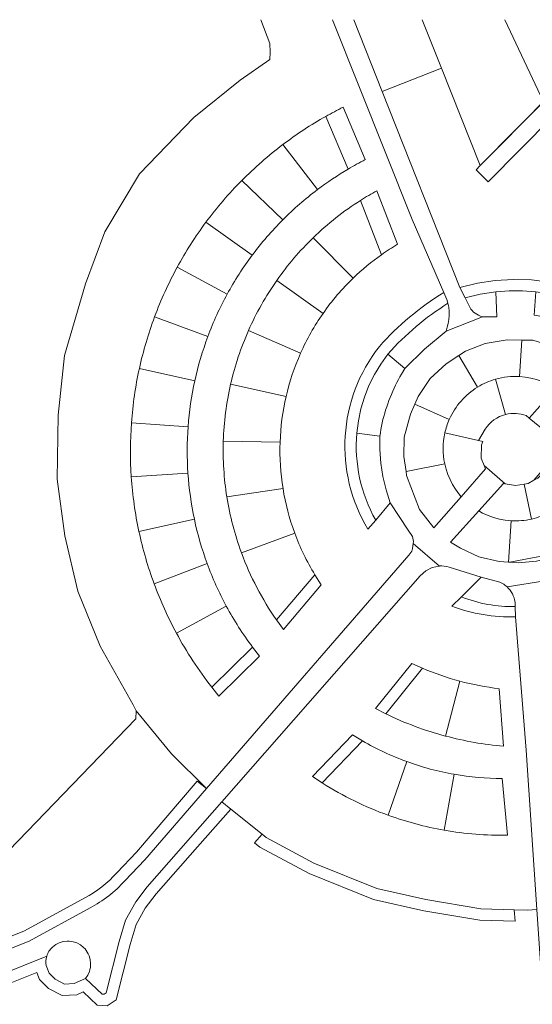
# Model space of a CAD drawing. Header units: metres. Extents: x 151448 to 154749, y 463108 to 465296.
# Tile 447 of 449: x 154552 to 154597, y 465208 to 465295. Entities that reach past the tile are written whole.
import ezdxf

# ---------------------------------------------------------------- set-up
doc = ezdxf.new("R2010")
doc.units = ezdxf.units.M
for name, color, linetype, lineweight in [('B-PV-GR-BEPLANTING_CULTUUR_BOSPLANTSOEN-GV', 253, 'Continuous', 9), ('B-PV-GR-BEPLANTING_CULTUUR_ROOS-GV', 253, 'Continuous', 9), ('B-PV-GR-GRAS-GV', 253, 'Continuous', 9), ('B-PV-GR-GROENVOORZIENING-GV', 253, 'Continuous', 9), ('B-PV-GR-HAAG-GV', 253, 'Continuous', 9), ('B-PV-OG-TERREIN_BEGROEID-GV', 253, 'Continuous', 9), ('B-PV-VH-OPENVERHARDING_BETONSTRAATSTEEN-GV', 253, 'Continuous', 9)]:
    doc.layers.add(name, color=color, linetype=linetype, lineweight=lineweight)

msp = doc.modelspace()

# ---------------------------------------------------------------- linework, layer by layer
at = {"layer": 'B-PV-GR-BEPLANTING_CULTUUR_BOSPLANTSOEN-GV', "flags": 128}
for points in [[(154540.487, 465230.757), (154546.24, 465216.767), (154562.185, 465233.3), (154562.236, 465233.984), (154561.952, 465234.507), (154559.056, 465239.681), (154557.094, 465244.523), (154555.937, 465249.403), (154555.258, 465254.384), (154555.37, 465260.038), (154555.914, 465265.279), (154557.768, 465271.607), (154559.469, 465276.183), (154562.513, 465281.297), (154567.302, 465286.266), (154571.387, 465289.551), (154574.01, 465291.352), (154574.031, 465292.01), (154574.004, 465292.773), (154573.213, 465294.866)], [(154587.403, 465294.866), (154589.101, 465290.6), (154592.519, 465282.011), (154598.079, 465287.631), (154594.674, 465294.866)]]:
    msp.add_lwpolyline(points, dxfattribs=at)
at = {"layer": 'B-PV-GR-BEPLANTING_CULTUUR_ROOS-GV'}
for points in [[(154578.929, 465286.349, 0.033388), (154575.15, 465283.871)], [(154575.15, 465283.871, 0.035727), (154571.521, 465280.697)], [(154578.19, 465279.901, -0.028323), (154580.892, 465281.709)], [(154571.521, 465280.697, 0.036182), (154568.368, 465277.023)], [(154575.134, 465277.24, -0.035148), (154578.19, 465279.901)], [(154581.988, 465278.955, 0.050774), (154577.815, 465275.663)], [(154568.368, 465277.023, 0.03487), (154565.842, 465273.067)], [(154572.454, 465274.14, -0.035309), (154575.134, 465277.24)], [(154577.815, 465275.663, 0.047397), (154574.611, 465271.905)], [(154570.243, 465270.694, -0.035572), (154572.454, 465274.14)], [(154581.339, 465272.115, -0.037878), (154583.825, 465274.169)], [(154565.842, 465273.067, 0.035742), (154563.848, 465268.693)], [(154574.611, 465271.905, 0.048897), (154572.117, 465267.487)], [(154578.68, 465268.998, -0.048845), (154581.339, 465272.115)], [(154568.54, 465266.966, -0.035599), (154570.243, 465270.694)], [(154589.682, 465269.884, 0.071477), (154584.386, 465265.416)], [(154563.848, 465268.693, 0.034926), (154562.509, 465264.147)], [(154576.708, 465265.504, -0.047982), (154578.68, 465268.998)], [(154572.117, 465267.487, 0.048012), (154570.546, 465262.755)], [(154567.389, 465263.061, -0.035126), (154568.54, 465266.966)], [(154575.426, 465261.668, -0.048006), (154576.708, 465265.504)], [(154562.509, 465264.147, 0.035761), (154561.812, 465259.369)], [(154566.799, 465259.013, -0.035538), (154567.389, 465263.061)], [(154593.877, 465263.201, 0.068781), (154592.291, 465262.506)], [(154592.291, 465262.506, -0.068781), (154593.877, 465263.201)], [(154595.993, 465263.431, 0.084154), (154593.877, 465263.201)], [(154593.877, 465263.201, -0.084154), (154595.993, 465263.431)], [(154570.546, 465262.755, 0.048879), (154569.901, 465257.744)], [(154583.684, 465258.197, -0.080233), (154585.063, 465262.669)], [(154592.291, 465262.506, 0.152092), (154589.8, 465259.664)], [(154589.8, 465259.664, -0.152092), (154592.291, 465262.506)], [(154574.9, 465257.643, -0.048188), (154575.426, 465261.668)], [(154589.404, 465258.464, -0.05005), (154589.8, 465259.664)], [(154589.8, 465259.664, 0.05005), (154589.404, 465258.464)], [(154594.755, 465260.093, -0.153591), (154596.578, 465259.995)], [(154561.812, 465259.369, 0.035279), (154561.798, 465254.607)], [(154566.788, 465254.916, -0.03588), (154566.799, 465259.013)], [(154581.654, 465258.455, 0.151641), (154583.315, 465250.8)], [(154589.391, 465255.759, -0.107578), (154589.404, 465258.464)], [(154589.404, 465258.464, 0.107578), (154589.391, 465255.759)], [(154569.901, 465257.744, 0.047464), (154570.212, 465252.836)], [(154575.156, 465253.583, -0.04827), (154574.9, 465257.643)], [(154561.798, 465254.607, 0.036185), (154562.477, 465249.773)], [(154567.353, 465250.883, -0.03549), (154566.788, 465254.916)], [(154576.187, 465249.648, -0.048598), (154575.156, 465253.583)], [(154570.212, 465252.836, 0.048917), (154571.499, 465247.909)], [(154568.481, 465246.967, -0.035729), (154567.353, 465250.883)], [(154595.243, 465250.734, 0.071159), (154597.042, 465250.886)], [(154597.042, 465250.886, -0.071159), (154595.243, 465250.734)], [(154598.722, 465251.536, -0.071343), (154597.042, 465250.886)], [(154597.042, 465250.886, 0.071343), (154598.722, 465251.536)], [(154562.477, 465249.773, 0.035359), (154563.816, 465245.166)], [(154577.958, 465245.977, -0.048829), (154576.187, 465249.648)], [(154571.499, 465247.909, 0.06407), (154574.586, 465242)], [(154570.164, 465243.224, -0.035653), (154568.481, 465246.967)], [(154563.816, 465245.166, 0.035159), (154565.77, 465240.839)], [(154590.858, 465244.035, 0.103327), (154595.61, 465243.184)], [(154572.473, 465239.608, -0.037308), (154570.164, 465243.224)], [(154565.77, 465240.839, 0.042091), (154568.879, 465236.077)], [(154590.714, 465236.612, -0.035285), (154587.428, 465237.75)], [(154594.184, 465235.944, -0.036298), (154590.714, 465236.612)], [(154584.203, 465233.725, 0.047731), (154589.467, 465231.77)], [(154589.467, 465231.77, 0.043841), (154594.576, 465230.878)], [(154586.057, 465229.519, -0.043689), (154582.141, 465231.346)], [(154590.237, 465228.402, -0.043726), (154586.057, 465229.519)], [(154594.441, 465228.033, -0.042584), (154590.237, 465228.402)], [(154578.61, 465227.64, 0.054553), (154584.419, 465224.795)], [(154584.419, 465224.795, 0.043168), (154589.349, 465223.482)], [(154589.349, 465223.482, 0.047007), (154594.921, 465223.036)]]:
    msp.add_lwpolyline(points, format="xyb", dxfattribs=at)
at = {"layer": 'B-PV-GR-BEPLANTING_CULTUUR_ROOS-GV', "flags": 128}
for points in [[(154580.892, 465281.709), (154578.929, 465286.349)], [(154575.15, 465283.871), (154578.19, 465279.901)], [(154578.19, 465279.901), (154575.15, 465283.871)], [(154575.134, 465277.24), (154571.521, 465280.697)], [(154571.521, 465280.697), (154575.134, 465277.24)], [(154583.825, 465274.169), (154581.988, 465278.955)], [(154572.454, 465274.14), (154568.368, 465277.023)], [(154568.368, 465277.023), (154572.454, 465274.14)], [(154581.339, 465272.115), (154577.815, 465275.663)], [(154577.815, 465275.663), (154581.339, 465272.115)], [(154565.842, 465273.067), (154570.243, 465270.694)], [(154570.243, 465270.694), (154565.842, 465273.067)], [(154578.68, 465268.998), (154574.611, 465271.905)], [(154574.611, 465271.905), (154578.68, 465268.998)], [(154585.886, 465264.13), (154587.627, 465265.861), (154589.51, 465267.436), (154589.624, 465267.773), (154589.708, 465268.118), (154589.764, 465268.47), (154589.789, 465268.825), (154589.783, 465269.18), (154589.748, 465269.534), (154589.682, 465269.884)], [(154563.848, 465268.693), (154568.54, 465266.966)], [(154568.54, 465266.966), (154563.848, 465268.693)], [(154572.117, 465267.487), (154576.708, 465265.504)], [(154576.708, 465265.504), (154572.117, 465267.487)], [(154595.993, 465263.431), (154596.177, 465266.654), (154594.89, 465266.682), (154592.963, 465266.355), (154591.228, 465265.68), (154590.627, 465265.285), (154592.291, 465262.506)], [(154585.063, 465262.669), (154585.189, 465262.918), (154585.32, 465263.165), (154585.456, 465263.41), (154585.596, 465263.652), (154585.886, 465264.13), (154584.386, 465265.416), (154583.757, 465264.535), (154583.202, 465263.605), (154582.725, 465262.633), (154582.33, 465261.625), (154582.018, 465260.588), (154581.792, 465259.529), (154581.654, 465258.455)], [(154584.386, 465265.416), (154585.886, 465264.13)], [(154592.291, 465262.506), (154590.627, 465265.285), (154589.524, 465264.559), (154588.117, 465263.259), (154587.053, 465261.675), (154586.761, 465261)], [(154567.389, 465263.061), (154562.509, 465264.147)], [(154562.509, 465264.147), (154567.389, 465263.061)], [(154592.364, 465257.795), (154592.954, 465258.802), (154593.119, 465259.032), (154593.306, 465259.246), (154593.511, 465259.441), (154593.733, 465259.617), (154593.971, 465259.771), (154594.222, 465259.903), (154594.484, 465260.01), (154594.755, 465260.093), (154593.877, 465263.201)], [(154593.877, 465263.201), (154594.755, 465260.093)], [(154599.16, 465262.389), (154598.398, 465262.799), (154597.94, 465263), (154597.467, 465263.165), (154596.983, 465263.292), (154596.491, 465263.381), (154595.993, 465263.431)], [(154570.546, 465262.755), (154575.426, 465261.668)], [(154575.426, 465261.668), (154570.546, 465262.755)], [(154596.578, 465259.995), (154596.843, 465259.776), (154599.16, 465262.389)], [(154586.761, 465261), (154586.377, 465260.111), (154585.835, 465258.082), (154585.807, 465256.399), (154585.992, 465255.076), (154589.391, 465255.759)], [(154589.8, 465259.664), (154586.761, 465261)], [(154586.761, 465261), (154589.8, 465259.664)], [(154561.812, 465259.369), (154566.799, 465259.013)], [(154566.799, 465259.013), (154561.812, 465259.369)], [(154581.654, 465258.455), (154583.684, 465258.197)], [(154583.315, 465250.8), (154584.605, 465252.313), (154584.23, 465253.452), (154583.949, 465254.618), (154583.764, 465255.802), (154583.675, 465256.998), (154583.684, 465258.197), (154581.654, 465258.455)], [(154589.391, 465255.759), (154589.512, 465255.282), (154589.67, 465254.815), (154589.863, 465254.362), (154590.091, 465253.926), (154590.352, 465253.508), (154590.644, 465253.112), (154590.838, 465252.849), (154592.978, 465255.305), (154592.864, 465255.588), (154592.592, 465256.258), (154592.621, 465257.427), (154592.738, 465257.711), (154592.364, 465257.795)], [(154589.404, 465258.464), (154592.364, 465257.795)], [(154592.364, 465257.795), (154589.404, 465258.464)], [(154574.9, 465257.643), (154569.901, 465257.744)], [(154569.901, 465257.744), (154574.9, 465257.643)], [(154566.788, 465254.916), (154561.798, 465254.607)], [(154561.798, 465254.607), (154566.788, 465254.916)], [(154598.722, 465251.536), (154599.156, 465251.803), (154599.568, 465252.104), (154599.954, 465252.437), (154600.312, 465252.8), (154600.64, 465253.191), (154600.873, 465253.517), (154597.909, 465254.797), (154597.582, 465254.485), (154597.245, 465254.305), (154596.727, 465254.028), (154596.388, 465253.969), (154597.042, 465250.886)], [(154570.212, 465252.836), (154575.156, 465253.583)], [(154575.156, 465253.583), (154570.212, 465252.836)], [(154594.728, 465253.988), (154594.557, 465254.016), (154592.39, 465251.605), (154592.731, 465251.413), (154593.207, 465251.195), (154593.7, 465251.017), (154594.206, 465250.88), (154594.722, 465250.786), (154595.243, 465250.734)], [(154597.042, 465250.886), (154596.388, 465253.969), (154595.637, 465253.839), (154594.728, 465253.988)], [(154562.477, 465249.773), (154567.353, 465250.883)], [(154567.353, 465250.883), (154562.477, 465249.773)], [(154595.128, 465247.086), (154597.752, 465247.586), (154598.632, 465247.838), (154599.486, 465248.169), (154600.306, 465248.576), (154598.722, 465251.536)], [(154595.243, 465250.734), (154595.012, 465247.093), (154595.128, 465247.086)], [(154571.499, 465247.909), (154576.187, 465249.648)], [(154576.187, 465249.648), (154571.499, 465247.909)], [(154568.481, 465246.967), (154563.816, 465245.166)], [(154563.816, 465245.166), (154568.481, 465246.967)], [(154574.586, 465242), (154577.958, 465245.977)], [(154595.61, 465243.184), (154595.607, 465243.377), (154595.588, 465243.57), (154595.552, 465243.76), (154595.5, 465243.946), (154595.433, 465244.128), (154595.351, 465244.303), (154595.254, 465244.47), (154595.143, 465244.629), (154595.019, 465244.777), (154594.883, 465244.915), (154594.789, 465244.997), (154594.691, 465245.074), (154594.589, 465245.146), (154594.483, 465245.212), (154594.261, 465245.326), (154592.604, 465245.753), (154590.858, 465244.035)], [(154565.77, 465240.839), (154570.164, 465243.224)], [(154570.164, 465243.224), (154565.77, 465240.839)], [(154568.879, 465236.077), (154572.473, 465239.608)], [(154587.428, 465237.75), (154584.203, 465233.725)], [(154590.714, 465236.612), (154589.467, 465231.77)], [(154589.467, 465231.77), (154590.714, 465236.612)], [(154594.576, 465230.878), (154594.184, 465235.944)], [(154582.141, 465231.346), (154578.61, 465227.64)], [(154586.057, 465229.519), (154584.419, 465224.795)], [(154584.419, 465224.795), (154586.057, 465229.519)], [(154589.349, 465223.482), (154590.237, 465228.402)], [(154590.237, 465228.402), (154589.349, 465223.482)], [(154594.921, 465223.036), (154594.441, 465228.033)]]:
    msp.add_lwpolyline(points, dxfattribs=at)
for points in [[(154593.886, 465270.9), (154592.525, 465270.691), (154591.187, 465270.365), (154591.686, 465269.368), (154591.807, 465269.238), (154591.937, 465269.119), (154592.078, 465269.011), (154592.227, 465268.916), (154592.383, 465268.833), (154592.546, 465268.764), (154592.715, 465268.709), (154593.969, 465268.709)], [(154596.177, 465266.654), (154595.993, 465263.431), (154596.491, 465263.381), (154596.983, 465263.292), (154597.467, 465263.165), (154597.94, 465263), (154598.398, 465262.799), (154599.16, 465262.389), (154601.403, 465264.918), (154599.299, 465265.959), (154597.144, 465266.633)], [(154585.992, 465255.076), (154586.043, 465254.711), (154587.16, 465251.738), (154588.448, 465250.104), (154590.838, 465252.849), (154590.644, 465253.112), (154590.352, 465253.508), (154590.091, 465253.926), (154589.863, 465254.362), (154589.67, 465254.815), (154589.512, 465255.282), (154589.391, 465255.759)], [(154595.012, 465247.093), (154595.243, 465250.734), (154594.722, 465250.786), (154594.206, 465250.88), (154593.7, 465251.017), (154593.207, 465251.195), (154592.731, 465251.413), (154592.39, 465251.605), (154589.905, 465248.841), (154590.792, 465248.318), (154592.392, 465247.565), (154594.2, 465247.142)]]:
    msp.add_lwpolyline(points, close=True, dxfattribs=at)
at = {"layer": 'B-PV-GR-GRAS-GV', "flags": 128}
msp.add_lwpolyline([(154594.674, 465294.866), (154598.079, 465287.631), (154605.237, 465294.866)], dxfattribs=at)
at = {"layer": 'B-PV-GR-GROENVOORZIENING-GV', "flags": 128}
for points in [[(154605.237, 465294.866), (154598.079, 465287.631), (154592.519, 465282.011), (154592.162, 465281.65), (154593.228, 465280.595), (154607.347, 465294.866)], [(154582.403, 465282.541), (154580.449, 465287.156)], [(154578.929, 465286.349), (154580.892, 465281.709)], [(154585.238, 465275.083), (154583.426, 465279.805)], [(154581.988, 465278.955), (154583.825, 465274.169)], [(154589.682, 465269.884), (154589.591, 465270.212), (154589.319, 465270.837)], [(154581.654, 465258.455), (154581.792, 465259.529), (154582.018, 465260.588), (154582.33, 465261.625), (154582.725, 465262.633), (154583.202, 465263.605), (154583.757, 465264.535), (154584.386, 465265.416)], [(154582.627, 465249.994), (154583.315, 465250.8)], [(154590.858, 465244.035), (154590.017, 465243.208)], [(154595.631, 465242.269), (154595.61, 465243.184)]]:
    msp.add_lwpolyline(points, dxfattribs=at)
at = {"layer": 'B-PV-GR-GROENVOORZIENING-GV'}
for points in [[(154580.449, 465287.156, 0.012476), (154578.929, 465286.349)], [(154580.892, 465281.709, -0.015823), (154582.403, 465282.541)], [(154583.426, 465279.805, 0.016633), (154581.988, 465278.955)], [(154583.825, 465274.169, -0.021101), (154585.238, 465275.083)], [(154589.319, 465270.837, 0.073591), (154583.639, 465266.081)], [(154584.386, 465265.416, -0.071477), (154589.682, 465269.884)], [(154583.639, 465266.081, 0.311059), (154582.627, 465249.994)], [(154583.315, 465250.8, -0.151641), (154581.654, 465258.455)], [(154595.61, 465243.184, -0.103327), (154590.858, 465244.035)], [(154590.017, 465243.208, 0.096006), (154595.631, 465242.269)]]:
    msp.add_lwpolyline(points, format="xyb", dxfattribs=at)
at = {"layer": 'B-PV-GR-GROENVOORZIENING-GV', "flags": 128}
for points in [[(154590.733, 465271.274), (154591.187, 465270.365), (154592.525, 465270.691), (154593.886, 465270.9), (154595.057, 465270.986), (154596.231, 465270.986), (154597.403, 465270.899), (154598.791, 465270.683), (154600.155, 465270.346), (154609.984, 465281.391), (154609.471, 465281.848), (154600.16, 465271.384), (154598.607, 465271.735), (154597.029, 465271.94), (154595.439, 465271.996), (154593.85, 465271.902), (154592.277, 465271.661)], [(154577.958, 465245.977), (154574.586, 465242), (154575.191, 465241.168), (154578.523, 465245.098)], [(154572.473, 465239.608), (154568.879, 465236.077), (154569.509, 465235.294), (154573.09, 465238.813)], [(154584.203, 465233.725), (154587.428, 465237.75), (154586.487, 465238.175), (154583.291, 465234.186)], [(154582.141, 465231.346), (154581.265, 465231.877), (154577.761, 465228.198), (154578.61, 465227.64)], [(154573.312, 465223.128), (154572.652, 465222.376), (154573.121, 465221.999), (154577.447, 465219.678), (154583.131, 465217.376), (154587.543, 465216.381), (154592.489, 465215.55), (154595.583, 465215.462), (154595.514, 465216.464), (154592.587, 465216.548), (154587.736, 465217.363), (154583.431, 465218.334), (154577.872, 465220.585), (154573.675, 465222.837)]]:
    msp.add_lwpolyline(points, close=True, dxfattribs=at)
at = {"layer": 'B-PV-GR-HAAG-GV', "flags": 128}
for points in [[(154605.237, 465294.866), (154592.519, 465282.011), (154592.162, 465281.65), (154593.228, 465280.595)], [(154593.228, 465280.595), (154607.347, 465294.866)], [(154582.403, 465282.541), (154580.449, 465287.156)], [(154578.929, 465286.349), (154580.892, 465281.709)], [(154585.238, 465275.083), (154583.426, 465279.805)], [(154581.988, 465278.955), (154583.825, 465274.169)], [(154589.682, 465269.884), (154589.591, 465270.212), (154589.319, 465270.837)], [(154581.654, 465258.455), (154581.792, 465259.529), (154582.018, 465260.588), (154582.33, 465261.625), (154582.725, 465262.633), (154583.202, 465263.605), (154583.757, 465264.535), (154584.386, 465265.416)], [(154582.627, 465249.994), (154583.315, 465250.8)], [(154590.858, 465244.035), (154590.017, 465243.208)], [(154595.631, 465242.269), (154595.61, 465243.184)]]:
    msp.add_lwpolyline(points, dxfattribs=at)
at = {"layer": 'B-PV-GR-HAAG-GV'}
for points in [[(154580.449, 465287.156, 0.012476), (154578.929, 465286.349)], [(154580.892, 465281.709, -0.015823), (154582.403, 465282.541)], [(154583.426, 465279.805, 0.016633), (154581.988, 465278.955)], [(154583.825, 465274.169, -0.021101), (154585.238, 465275.083)], [(154589.319, 465270.837, 0.073591), (154583.639, 465266.081)], [(154584.386, 465265.416, -0.071477), (154589.682, 465269.884)], [(154583.639, 465266.081, 0.311059), (154582.627, 465249.994)], [(154583.315, 465250.8, -0.151641), (154581.654, 465258.455)], [(154595.61, 465243.184, -0.103327), (154590.858, 465244.035)], [(154590.017, 465243.208, 0.096006), (154595.631, 465242.269)]]:
    msp.add_lwpolyline(points, format="xyb", dxfattribs=at)
at = {"layer": 'B-PV-GR-HAAG-GV', "flags": 128}
for points in [[(154591.187, 465270.365), (154592.525, 465270.691), (154593.886, 465270.9), (154595.057, 465270.986), (154596.231, 465270.986), (154597.403, 465270.899), (154598.791, 465270.683), (154600.155, 465270.346), (154609.984, 465281.391), (154609.471, 465281.848), (154600.16, 465271.384), (154598.607, 465271.735), (154597.029, 465271.94), (154595.439, 465271.996), (154593.85, 465271.902), (154592.277, 465271.661), (154590.733, 465271.274)], [(154574.586, 465242), (154575.191, 465241.168), (154578.523, 465245.098), (154577.958, 465245.977)], [(154568.879, 465236.077), (154569.509, 465235.294), (154573.09, 465238.813), (154572.473, 465239.608)], [(154584.203, 465233.725), (154587.428, 465237.75), (154586.487, 465238.175), (154583.291, 465234.186)], [(154582.141, 465231.346), (154581.265, 465231.877), (154577.761, 465228.198), (154578.61, 465227.64)], [(154595.514, 465216.464), (154592.587, 465216.548), (154587.736, 465217.363), (154583.431, 465218.334), (154577.872, 465220.585), (154573.675, 465222.837), (154573.312, 465223.128), (154572.652, 465222.376), (154573.121, 465221.999), (154577.447, 465219.678), (154583.131, 465217.376), (154587.543, 465216.381), (154592.489, 465215.55), (154595.583, 465215.462)]]:
    msp.add_lwpolyline(points, close=True, dxfattribs=at)
at = {"layer": 'B-PV-OG-TERREIN_BEGROEID-GV', "flags": 128}
for points in [[(154573.213, 465294.866), (154574.004, 465292.773), (154574.031, 465292.01), (154574.01, 465291.352), (154571.387, 465289.551), (154567.302, 465286.266), (154562.513, 465281.297), (154559.469, 465276.183), (154557.768, 465271.607), (154555.914, 465265.279), (154555.37, 465260.038), (154555.258, 465254.384), (154555.937, 465249.403), (154557.094, 465244.523), (154559.056, 465239.681), (154561.952, 465234.507), (154562.236, 465233.984), (154565.337, 465230.212), (154568.426, 465227.145), (154586.241, 465247.689), (154586.486, 465248.056), (154586.567, 465248.295), (154586.626, 465248.738), (154586.649, 465248.915), (154586.555, 465249.346), (154586.182, 465249.919), (154584.605, 465252.313), (154583.315, 465250.8), (154582.627, 465249.994)], [(154589.319, 465270.837), (154586.514, 465277.276), (154579.522, 465294.866)], [(154581.378, 465294.866), (154583.892, 465288.527), (154589.101, 465290.6), (154587.403, 465294.866)], [(154607.347, 465294.866), (154593.228, 465280.595), (154592.162, 465281.65), (154592.519, 465282.011), (154589.101, 465290.6), (154583.892, 465288.527), (154590.733, 465271.274)], [(154580.449, 465287.156), (154582.403, 465282.541)], [(154590.733, 465271.274), (154592.277, 465271.661), (154593.85, 465271.902), (154595.439, 465271.996), (154597.029, 465271.94), (154598.607, 465271.735), (154600.16, 465271.384), (154609.471, 465281.848), (154609.984, 465281.391), (154600.155, 465270.346), (154598.8, 465268.578), (154601.477, 465267.262)], [(154583.426, 465279.805), (154585.238, 465275.083)], [(154590.017, 465243.208), (154590.858, 465244.035), (154592.604, 465245.753), (154589.781, 465246.653), (154589.571, 465246.705), (154589.357, 465246.739), (154589.142, 465246.753), (154588.996, 465246.75), (154588.925, 465246.748), (154588.282, 465246.628), (154587.724, 465246.329), (154587.235, 465245.89), (154569.76, 465225.977), (154570.548, 465225.345), (154573.312, 465223.128), (154573.675, 465222.837), (154577.872, 465220.585), (154583.431, 465218.334), (154587.736, 465217.363), (154592.587, 465216.548), (154595.514, 465216.464), (154596.674, 465216.431), (154597.515, 465216.506)], [(154577.958, 465245.977), (154578.523, 465245.098), (154575.191, 465241.168), (154574.586, 465242)], [(154597.515, 465216.506), (154596.557, 465230.531), (154595.631, 465242.269)], [(154572.473, 465239.608), (154573.09, 465238.813), (154569.509, 465235.294), (154568.879, 465236.077)], [(154584.203, 465233.725), (154583.291, 465234.186), (154586.487, 465238.175), (154587.428, 465237.75)], [(154594.184, 465235.944), (154594.576, 465230.878)], [(154560.518, 465219.736), (154562.251, 465221.551), (154567.592, 465227.792), (154568.426, 465227.145), (154565.337, 465230.212), (154562.236, 465233.984), (154562.185, 465233.3), (154546.24, 465216.767), (154389.701, 465154.755), (154376.946, 465186.185)], [(154578.61, 465227.64), (154577.761, 465228.198), (154581.265, 465231.877), (154582.141, 465231.346)], [(154561.218, 465219.021), (154562.989, 465220.876), (154568.426, 465227.145), (154567.592, 465227.792), (154562.251, 465221.551), (154560.518, 465219.736)], [(154594.441, 465228.033), (154594.921, 465223.036)], [(154554.349, 465212.389), (154546.624, 465209.28), (154439.447, 465166.434), (154427.741, 465152.996), (154428.497, 465152.342), (154440.043, 465165.595), (154546.996, 465208.352), (154553.469, 465210.957), (154553.716, 465210.343), (154554.498, 465209.533), (154555.712, 465208.91), (154557.009, 465208.983), (154557.564, 465209.239), (154558.799, 465208.069), (154559.684, 465208.003), (154560.453, 465208.54), (154561.689, 465213.415), (154562.224, 465215.166), (154563.028, 465216.618), (154563.975, 465217.868), (154567.628, 465222.006), (154570.548, 465225.345), (154569.76, 465225.977)], [(154569.76, 465225.977), (154563.2, 465218.502), (154562.188, 465217.165), (154561.298, 465215.559), (154560.726, 465213.684), (154559.575, 465209.147), (154559.403, 465209.027), (154559.228, 465209.04), (154557.761, 465210.431), (154556.763, 465209.971), (154555.927, 465209.924), (154555.102, 465210.347), (154554.571, 465210.897), (154554.307, 465211.553)], [(154598.306, 465204.917), (154597.515, 465216.506), (154596.674, 465216.431), (154595.514, 465216.464), (154595.583, 465215.462), (154592.489, 465215.55), (154587.543, 465216.381), (154583.131, 465217.376), (154577.447, 465219.678), (154573.121, 465221.999), (154572.652, 465222.376), (154573.312, 465223.128), (154570.548, 465225.345), (154567.628, 465222.006), (154563.975, 465217.868), (154563.028, 465216.618), (154562.224, 465215.166), (154561.689, 465213.415), (154560.453, 465208.54), (154559.684, 465208.003)], [(154557.701, 465217.525), (154552.392, 465214.612), (154545.578, 465211.898)], [(154545.578, 465211.898), (154552.392, 465214.612), (154557.701, 465217.525)], [(154351.377, 465214.027), (154355.335, 465203.834), (154368.433, 465170.71), (154380.441, 465140.737), (154380.81, 465139.901), (154381.58, 465139.106), (154398.094, 465124.648), (154398.571, 465124.43), (154399.212, 465124.328), (154399.909, 465124.413), (154400.567, 465124.728), (154424.585, 465152.091), (154438.364, 465167.961), (154545.948, 465210.97), (154552.819, 465213.705), (154558.17, 465216.642)], [(154558.799, 465208.069), (154557.564, 465209.239), (154557.009, 465208.983), (154555.712, 465208.91), (154554.498, 465209.533), (154553.716, 465210.343), (154553.469, 465210.957), (154546.996, 465208.352)]]:
    msp.add_lwpolyline(points, dxfattribs=at)
at = {"layer": 'B-PV-OG-TERREIN_BEGROEID-GV'}
for points in [[(154578.929, 465286.349, -0.012476), (154580.449, 465287.156)], [(154575.15, 465283.871, -0.033388), (154578.929, 465286.349)], [(154571.521, 465280.697, -0.035727), (154575.15, 465283.871)], [(154582.403, 465282.541, 0.015823), (154580.892, 465281.709)], [(154580.892, 465281.709, 0.028323), (154578.19, 465279.901)], [(154568.368, 465277.023, -0.036182), (154571.521, 465280.697)], [(154578.19, 465279.901, 0.035148), (154575.134, 465277.24)], [(154581.988, 465278.955, -0.016633), (154583.426, 465279.805)], [(154577.815, 465275.663, -0.050774), (154581.988, 465278.955)], [(154565.842, 465273.067, -0.03487), (154568.368, 465277.023)], [(154575.134, 465277.24, 0.035309), (154572.454, 465274.14)], [(154574.611, 465271.905, -0.047397), (154577.815, 465275.663)], [(154585.238, 465275.083, 0.021101), (154583.825, 465274.169)], [(154572.454, 465274.14, 0.035572), (154570.243, 465270.694)], [(154583.825, 465274.169, 0.037878), (154581.339, 465272.115)], [(154563.848, 465268.693, -0.035742), (154565.842, 465273.067)], [(154572.117, 465267.487, -0.048897), (154574.611, 465271.905)], [(154581.339, 465272.115, 0.048845), (154578.68, 465268.998)], [(154583.639, 465266.081, -0.073591), (154589.319, 465270.837)], [(154570.243, 465270.694, 0.035599), (154568.54, 465266.966)], [(154562.509, 465264.147, -0.034926), (154563.848, 465268.693)], [(154578.68, 465268.998, 0.047982), (154576.708, 465265.504)], [(154570.546, 465262.755, -0.048012), (154572.117, 465267.487)], [(154568.54, 465266.966, 0.035126), (154567.389, 465263.061)], [(154582.627, 465249.994, -0.311059), (154583.639, 465266.081)], [(154576.708, 465265.504, 0.048006), (154575.426, 465261.668)], [(154561.812, 465259.369, -0.035761), (154562.509, 465264.147)], [(154567.389, 465263.061, 0.035538), (154566.799, 465259.013)], [(154569.901, 465257.744, -0.048879), (154570.546, 465262.755)], [(154575.426, 465261.668, 0.048188), (154574.9, 465257.643)], [(154561.798, 465254.607, -0.035279), (154561.812, 465259.369)], [(154566.799, 465259.013, 0.03588), (154566.788, 465254.916)], [(154570.212, 465252.836, -0.047464), (154569.901, 465257.744)], [(154574.9, 465257.643, 0.04827), (154575.156, 465253.583)], [(154562.477, 465249.773, -0.036185), (154561.798, 465254.607)], [(154566.788, 465254.916, 0.03549), (154567.353, 465250.883)], [(154575.156, 465253.583, 0.048598), (154576.187, 465249.648)], [(154571.499, 465247.909, -0.048917), (154570.212, 465252.836)], [(154567.353, 465250.883, 0.035729), (154568.481, 465246.967)], [(154563.816, 465245.166, -0.035359), (154562.477, 465249.773)], [(154576.187, 465249.648, 0.048829), (154577.958, 465245.977)], [(154574.586, 465242, -0.06407), (154571.499, 465247.909)], [(154568.481, 465246.967, 0.035653), (154570.164, 465243.224)], [(154565.77, 465240.839, -0.035159), (154563.816, 465245.166)], [(154570.164, 465243.224, 0.037308), (154572.473, 465239.608)], [(154595.631, 465242.269, -0.096006), (154590.017, 465243.208)], [(154568.879, 465236.077, -0.042091), (154565.77, 465240.839)], [(154587.428, 465237.75, 0.035285), (154590.714, 465236.612)], [(154590.714, 465236.612, 0.036298), (154594.184, 465235.944)], [(154589.467, 465231.77, -0.047731), (154584.203, 465233.725)], [(154594.576, 465230.878, -0.043841), (154589.467, 465231.77)], [(154582.141, 465231.346, 0.043689), (154586.057, 465229.519)], [(154586.057, 465229.519, 0.043726), (154590.237, 465228.402)], [(154590.237, 465228.402, 0.042584), (154594.441, 465228.033)], [(154584.419, 465224.795, -0.054553), (154578.61, 465227.64)], [(154589.349, 465223.482, -0.043168), (154584.419, 465224.795)], [(154594.921, 465223.036, -0.047007), (154589.349, 465223.482)], [(154560.518, 465219.736, -0.096253), (154557.701, 465217.525)], [(154557.701, 465217.525, 0.096253), (154560.518, 465219.736)], [(154558.17, 465216.642, 0.094567), (154561.218, 465219.021)], [(154554.307, 465211.553, -0.124329), (154554.349, 465212.389)]]:
    msp.add_lwpolyline(points, format="xyb", dxfattribs=at)
at = {"layer": 'B-PV-VH-OPENVERHARDING_BETONSTRAATSTEEN-GV', "flags": 128}
for points in [[(154579.522, 465294.866), (154586.514, 465277.276), (154589.319, 465270.837), (154589.591, 465270.212), (154589.682, 465269.884), (154589.748, 465269.534), (154589.783, 465269.18), (154589.789, 465268.825), (154589.764, 465268.47), (154589.708, 465268.118), (154589.624, 465267.773), (154589.51, 465267.436), (154592.715, 465268.709), (154592.546, 465268.764), (154592.383, 465268.833), (154592.227, 465268.916), (154592.078, 465269.011), (154591.937, 465269.119), (154591.807, 465269.238), (154591.686, 465269.368), (154591.187, 465270.365), (154590.733, 465271.274), (154583.892, 465288.527), (154581.378, 465294.866)], [(154604.535, 465264.712), (154602.212, 465266.744), (154601.477, 465267.262), (154598.8, 465268.578), (154597.266, 465268.849), (154597.403, 465270.899), (154596.231, 465270.986), (154595.057, 465270.986), (154593.886, 465270.9), (154593.969, 465268.709), (154592.715, 465268.709), (154589.51, 465267.436), (154587.627, 465265.861), (154585.886, 465264.13), (154585.596, 465263.652), (154585.456, 465263.41), (154585.32, 465263.165), (154585.189, 465262.918), (154585.063, 465262.669)], [(154597.478, 465247.187), (154595.869, 465247.041), (154595.128, 465247.086), (154595.012, 465247.093), (154594.2, 465247.142), (154592.392, 465247.565), (154590.792, 465248.318), (154589.905, 465248.841), (154592.39, 465251.605), (154594.557, 465254.016), (154594.728, 465253.988), (154592.864, 465255.588), (154592.978, 465255.305), (154590.838, 465252.849), (154588.448, 465250.104), (154587.16, 465251.738), (154586.043, 465254.711), (154585.992, 465255.076), (154585.807, 465256.399), (154585.835, 465258.082), (154586.377, 465260.111), (154586.761, 465261), (154587.053, 465261.675), (154588.117, 465263.259), (154589.524, 465264.559), (154590.627, 465265.285), (154591.228, 465265.68), (154592.963, 465266.355), (154594.89, 465266.682), (154596.177, 465266.654), (154597.144, 465266.633)], [(154599.16, 465262.389), (154596.843, 465259.776), (154598.375, 465258.513)], [(154594.755, 465260.093), (154594.484, 465260.01), (154594.222, 465259.903), (154593.971, 465259.771), (154593.733, 465259.617), (154593.511, 465259.441), (154593.306, 465259.246), (154593.119, 465259.032), (154592.954, 465258.802), (154592.364, 465257.795)], [(154592.364, 465257.795), (154592.738, 465257.711), (154592.621, 465257.427), (154592.592, 465256.258), (154592.864, 465255.588), (154594.728, 465253.988), (154595.637, 465253.839), (154596.388, 465253.969), (154596.727, 465254.028), (154597.245, 465254.305), (154598.002, 465255.2), (154598.148, 465255.404), (154598.277, 465255.619), (154598.388, 465255.844), (154598.48, 465256.077), (154598.553, 465256.317), (154598.758, 465257.19), (154598.751, 465257.226), (154598.628, 465257.888), (154598.321, 465258.453), (154598.375, 465258.513), (154596.843, 465259.776), (154596.578, 465259.995)], [(154583.684, 465258.197), (154583.675, 465256.998), (154583.764, 465255.802), (154583.949, 465254.618), (154584.23, 465253.452), (154584.605, 465252.313), (154586.182, 465249.919), (154586.555, 465249.346), (154586.649, 465248.915), (154586.626, 465248.738), (154588.925, 465246.748), (154588.996, 465246.75), (154589.142, 465246.753), (154589.357, 465246.739), (154589.571, 465246.705), (154589.781, 465246.653), (154592.604, 465245.753), (154594.261, 465245.326), (154594.483, 465245.212), (154594.589, 465245.146), (154594.691, 465245.074), (154594.789, 465244.997), (154594.883, 465244.915)], [(154594.883, 465244.915), (154598.221, 465245.444), (154601.36, 465246.91), (154602.555, 465244.986), (154603.534, 465245.576), (154604.461, 465246.243), (154605.331, 465246.984), (154603.929, 465248.919), (154606.025, 465250.9), (154607.038, 465254.201)], [(154554.867, 465213.185), (154555.145, 465213.401), (154555.461, 465213.561), (154555.798, 465213.664), (154556.15, 465213.708), (154556.327, 465213.708), (154556.674, 465213.659), (154557.012, 465213.544), (154557.323, 465213.379), (154557.598, 465213.157), (154557.723, 465213.032), (154557.83, 465212.89), (154558.012, 465212.592), (154558.087, 465212.428), (154558.185, 465212.09), (154558.221, 465211.735), (154558.194, 465211.388), (154558.158, 465211.21), (154558.105, 465211.046), (154557.963, 465210.721), (154557.761, 465210.431), (154559.228, 465209.04), (154559.403, 465209.027), (154559.575, 465209.147), (154560.726, 465213.684), (154561.298, 465215.559), (154562.188, 465217.165), (154563.2, 465218.502), (154569.76, 465225.977), (154587.235, 465245.89), (154587.724, 465246.329), (154588.282, 465246.628), (154588.925, 465246.748), (154586.626, 465248.738)], [(154586.626, 465248.738), (154586.567, 465248.295), (154586.486, 465248.056), (154586.241, 465247.689), (154568.426, 465227.145), (154562.989, 465220.876), (154561.218, 465219.021)], [(154598.221, 465245.444), (154594.883, 465244.915), (154595.019, 465244.777), (154595.143, 465244.629), (154595.254, 465244.47), (154595.351, 465244.303), (154595.433, 465244.128), (154595.5, 465243.946), (154595.552, 465243.76), (154595.588, 465243.57), (154595.607, 465243.377), (154595.61, 465243.184), (154595.631, 465242.269), (154596.557, 465230.531), (154597.515, 465216.506), (154598.306, 465204.917)], [(154558.17, 465216.642), (154552.819, 465213.705), (154545.948, 465210.97), (154438.364, 465167.961), (154424.585, 465152.091), (154400.567, 465124.728), (154401.972, 465123.499), (154402.201, 465123.823), (154414.489, 465137.81), (154416.444, 465140.029), (154427.741, 465152.996), (154439.447, 465166.434), (154546.624, 465209.28), (154554.349, 465212.389)], [(154554.307, 465211.553), (154554.571, 465210.897), (154555.102, 465210.347), (154555.927, 465209.924), (154556.763, 465209.971), (154557.761, 465210.431), (154557.963, 465210.721), (154558.105, 465211.046), (154558.158, 465211.21), (154558.194, 465211.388), (154558.221, 465211.735), (154558.185, 465212.09), (154558.087, 465212.428), (154558.012, 465212.592), (154557.83, 465212.89), (154557.723, 465213.032), (154557.598, 465213.157), (154557.323, 465213.379), (154557.012, 465213.544), (154556.674, 465213.659), (154556.327, 465213.708), (154556.15, 465213.708), (154555.798, 465213.664), (154555.461, 465213.561), (154555.145, 465213.401), (154554.867, 465213.185)]]:
    msp.add_lwpolyline(points, dxfattribs=at)
at = {"layer": 'B-PV-VH-OPENVERHARDING_BETONSTRAATSTEEN-GV'}
for points in [[(154585.063, 465262.669, 0.080233), (154583.684, 465258.197)], [(154596.578, 465259.995, 0.153591), (154594.755, 465260.093)], [(154561.218, 465219.021, -0.094567), (154558.17, 465216.642)], [(154554.867, 465213.185, 0.140196), (154554.349, 465212.389)], [(154554.349, 465212.389, -0.140196), (154554.867, 465213.185)], [(154554.349, 465212.389, 0.124329), (154554.307, 465211.553)]]:
    msp.add_lwpolyline(points, format="xyb", dxfattribs=at)
at = {"layer": 'B-PV-VH-OPENVERHARDING_BETONSTRAATSTEEN-GV', "flags": 128}
msp.add_lwpolyline([(154600.306, 465248.576), (154599.486, 465248.169), (154598.632, 465247.838), (154597.752, 465247.586), (154595.128, 465247.086), (154595.869, 465247.041), (154597.478, 465247.187), (154598.899, 465247.551), (154600.36, 465248.226), (154601.606, 465248.966), (154602.619, 465249.949), (154603.567, 465251.041), (154603.745, 465251.308), (154601.761, 465249.556), (154601.055, 465249.035)], close=True, dxfattribs=at)

doc.saveas('drawing.dxf')
